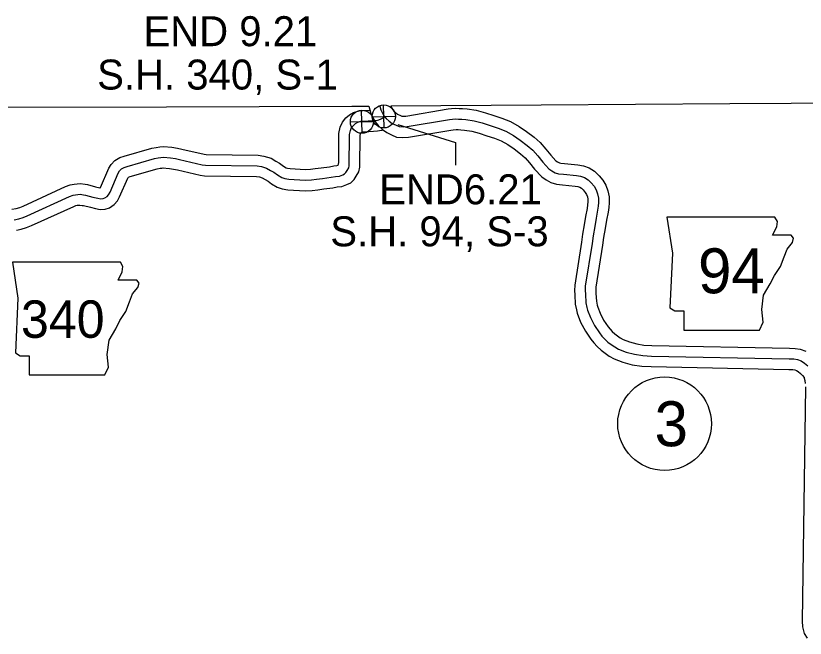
# Model space of a CAD drawing. Extents: x 31699 to 244310, y -8841 to 11474.
# Drawn here: x 131790 to 132532, y 2312 to 2897 of the extents above; entities that cross this region are included whole.
import ezdxf

# ---------------------------------------------------------------- set-up
doc = ezdxf.new("R2010")
doc.units = 0
for name, color, linetype in [('B_Logo', 7, 'Continuous'), ('G-ANNO-TEXT', 7, 'Continuous'), ('Level 21', 7, 'Continuous'), ('Level 55', 7, 'Continuous'), ('R_Annotation', 7, 'Continuous'), ('R_Border Notes', 7, 'Continuous'), ('R_XS_EARTHWORK_STAGE2', 7, 'Continuous'), ('S_WALL_ANNOT', 7, 'Continuous')]:
    doc.layers.add(name, color=color, linetype=linetype)

msp = doc.modelspace()

# ---------------------------------------------------------------- linework, layer by layer
at = {"layer": 'B_Logo'}
for points in [[(132132.2, 2812.02), (132133.11, 2808.5), (132134.48, 2805.45), (132135.98, 2802.8), (132137.87, 2800.49), (132140.77, 2797.79), (132143.65, 2795.82), (132147.27, 2793.99), (132150.22, 2792.76), (132153.88, 2792.4), (132157.8, 2792.72), (132197.58, 2799.45), (132200.3, 2799.69), (132203.43, 2799.92), (132206.09, 2799.89), (132209.02, 2799.72), (132212.82, 2799.37), (132220.55, 2798.26), (132228.3, 2796.15), (132235.85, 2793.63), (132243.2, 2791.18), (132250.43, 2788.34), (132257.66, 2784.42), (132264.04, 2780.02), (132270.56, 2775.03), (132275.68, 2770.56), (132280.4, 2765.21), (132285.07, 2759.33), (132290.81, 2753.06), (132293.56, 2751.16), (132296.78, 2749.4), (132299.98, 2748.37), (132304.65, 2747.95), (132316.78, 2746.76), (132320.71, 2746.14), (132324.25, 2744.78), (132327.67, 2742.82), (132330.57, 2739.86), (132333.28, 2736.62), (132335.25, 2733.24), (132336.63, 2729.59), (132337.54, 2725.6), (132337.53, 2721.53), (132337.18, 2717.99), (132336.56, 2714.05), (132335.26, 2706.63), (132333.9, 2698.68), (132332.35, 2690.06), (132331.37, 2682.78), (132325.1, 2642.62), (132324.95, 2638.68), (132325.13, 2635.15), (132325.64, 2627.15), (132326.56, 2622.69), (132327.12, 2620.17), (132329.81, 2613.13), (132333.7, 2605.64), (132338.44, 2598.82), (132340.68, 2595.78), (132343.38, 2593.01), (132346.34, 2590.18), (132349.43, 2587.81), (132352.79, 2585.59), (132356.34, 2583.63), (132363.57, 2580.78), (132371.31, 2578.67), (132379.11, 2577.43), (132387.3, 2577.05), (132516.57, 2574.5), (132521.1, 2574.29), (132524.43, 2573.66), (132527.91, 2572.5), (132531.06, 2570.41), (132534.09, 2567.91)], [(131928.72, 2763.88), (131935.58, 2763.43), (131940.18, 2762.62), (131944.05, 2761.8), (131965.14, 2756.91), (131968.21, 2756.41), (132016.93, 2755.78), (132021.07, 2755.23), (132025.74, 2753.82), (132029.5, 2751.53), (132032.58, 2749.83), (132036.01, 2747.34), (132039.9, 2744.91), (132042.84, 2743.95), (132046.64, 2743.26), (132062.02, 2742.51), (132067.74, 2742.77), (132072.53, 2743.3), (132078.31, 2744.1), (132086.41, 2745.13), (132090.46, 2745.91), (132094.05, 2746.28), (132097.29, 2747.52), (132098.95, 2748.27), (132100.13, 2749.49), (132101.44, 2751.44), (132102.8, 2753.85), (132103.24, 2755.86), (132103.4, 2758.8), (132103.51, 2781.47), (132103.66, 2785.21), (132104.41, 2789.16), (132105.58, 2791.77), (132107.21, 2793.86), (132109.32, 2795.55), (132111.43, 2796.91), (132114.35, 2797.74), (132117.01, 2797.84), (132125.26, 2798.34), (132128.65, 2798.64), (132131.04, 2799.01), (132133.29, 2799.9), (132136.76, 2801.84)], [(131788.66, 2705.21), (131792.91, 2706.13), (131796.95, 2707.25), (131800.93, 2708.83), (131840.69, 2727.03), (131843.87, 2728.21), (131846.32, 2728.63), (131850.44, 2729.08), (131853.78, 2728.59), (131855.58, 2728.34), (131862.59, 2726.56), (131867.06, 2725.48), (131869.93, 2724.98), (131872.06, 2725.13), (131873.85, 2725.69), (131875.89, 2726.98), (131877.33, 2728.73), (131878.7, 2731.15), (131886.32, 2749.05), (131887.63, 2751.13), (131889.33, 2752.95), (131891.91, 2754.38), (131894.69, 2755.28), (131920.42, 2762.65), (131923.74, 2763.36), (131926.39, 2763.79), (131928.72, 2763.88)]]:
    msp.add_lwpolyline(points, dxfattribs=at)
at = {"layer": 'G-ANNO-TEXT'}
for points in [[(132401.79, 2707.53), (132406.86, 2673.7), (132404.61, 2622.38), (132409.12, 2619.56), (132417.58, 2619.56), (132417.58, 2601.51), (132488.63, 2601.51), (132492.02, 2608.84), (132490.89, 2620.69), (132492.58, 2634.22), (132498.79, 2644.93), (132502.73, 2652.83), (132508.37, 2661.29), (132511.76, 2670.31), (132514.58, 2677.64), (132519.65, 2683.85), (132520.78, 2687.79), (132518.52, 2690.61), (132501.04, 2690.61), (132504.99, 2698.51), (132505.55, 2703.58), (132503.21, 2707.48)], [(131786.97, 2665.27), (131792.05, 2631.43), (131789.79, 2580.11), (131794.31, 2577.29), (131802.76, 2577.29), (131802.76, 2559.25), (131873.82, 2559.25), (131877.2, 2566.58), (131876.08, 2578.42), (131877.77, 2591.95), (131883.97, 2602.67), (131887.92, 2610.56), (131893.56, 2619.02), (131896.94, 2628.05), (131899.76, 2635.38), (131904.84, 2641.58), (131905.96, 2645.53), (131903.71, 2648.35), (131886.23, 2648.35), (131890.17, 2656.24), (131890.74, 2661.32), (131888.4, 2665.22)]]:
    msp.add_lwpolyline(points, close=True, dxfattribs=at)
at = {"layer": 'Level 21'}
for p, q in [((132136.05, 2791.46), (132135.55, 2813.16)), ((132115.49, 2786.49), (132114.99, 2808.18)), ((132104.39, 2797.09), (132126.09, 2797.59)), ((132124.95, 2802.06), (132146.65, 2802.56))]:
    msp.add_line(p, q, dxfattribs=at)
for centre in [(132135.8, 2802.31), (132115.24, 2797.34)]:
    msp.add_circle(centre, 10.85, dxfattribs=at)
at = {"layer": 'Level 55'}
for points in [[(132121.85, 2812.1), (132123.64, 2805.18), (132125.55, 2800.93), (132127.7, 2797.13), (132130.56, 2793.63), (132134.51, 2789.95), (132138.57, 2787.19), (132143.08, 2784.91), (132147.74, 2782.95), (132153.79, 2782.37), (132159.04, 2782.78), (132198.84, 2789.52), (132201.1, 2789.72), (132203.74, 2789.92), (132205.74, 2789.89), (132208.27, 2789.75), (132211.64, 2789.43), (132218.52, 2788.44), (132225.4, 2786.57), (132232.69, 2784.14), (132239.78, 2781.78), (132246.2, 2779.25), (132252.43, 2775.88), (132258.16, 2771.93), (132264.22, 2767.29), (132268.61, 2763.45), (132272.74, 2758.79), (132277.46, 2752.84), (132284.19, 2745.48), (132288.3, 2742.64), (132292.81, 2740.17), (132297.99, 2738.5), (132303.72, 2738), (132315.51, 2736.84), (132318.11, 2736.43), (132319.95, 2735.72), (132321.49, 2734.84), (132323.15, 2733.15), (132325.06, 2730.85), (132326.19, 2728.92), (132327.03, 2726.69), (132327.54, 2724.48), (132327.53, 2722.05), (132327.25, 2719.26), (132326.7, 2715.68), (132325.41, 2708.34), (132324.05, 2700.41), (132322.46, 2691.6), (132321.48, 2684.21), (132315.13, 2643.58), (132314.95, 2638.62), (132315.15, 2634.58), (132315.7, 2625.82), (132316.78, 2620.59), (132317.52, 2617.28), (132320.67, 2609.03), (132325.12, 2600.45), (132330.31, 2593), (132333.03, 2589.3), (132336.34, 2585.91), (132339.83, 2582.57), (132343.62, 2579.67), (132347.6, 2577.03), (132352.07, 2574.56), (132360.41, 2571.27), (132369.21, 2568.88), (132378.1, 2567.46), (132386.98, 2567.06), (132516.24, 2564.51), (132519.93, 2564.33), (132521.91, 2563.96), (132523.48, 2563.44), (132525.1, 2562.36), (132527.19, 2560.64), (132528.96, 2558.71), (132530.52, 2556.87), (132530.76, 2556.31), (132531.33, 2554.08), (132531.72, 2551.2)], [(132142.38, 2812.26), (132143.41, 2809.97), (132144.26, 2808.47), (132145.18, 2807.34), (132147.03, 2805.62), (132148.74, 2804.45), (132151.46, 2803.08), (132152.69, 2802.57), (132153.97, 2802.44), (132156.57, 2802.65), (132196.32, 2809.38), (132199.5, 2809.65), (132203.12, 2809.93), (132206.44, 2809.88), (132209.77, 2809.69), (132213.99, 2809.3), (132222.58, 2808.07), (132231.19, 2805.72), (132239.01, 2803.12), (132246.62, 2800.59), (132254.66, 2797.42), (132262.89, 2792.96), (132269.92, 2788.12), (132276.9, 2782.77), (132282.74, 2777.66), (132288.07, 2771.64), (132292.68, 2765.82), (132297.42, 2760.65), (132298.82, 2759.68), (132300.74, 2758.63), (132301.98, 2758.23), (132305.58, 2757.91), (132318.04, 2756.69), (132323.31, 2755.86), (132328.56, 2753.84), (132333.85, 2750.81), (132338, 2746.57), (132341.49, 2742.39), (132344.31, 2737.56), (132346.22, 2732.49), (132347.55, 2726.71), (132347.53, 2721.01), (132347.1, 2716.72), (132346.43, 2712.41), (132345.11, 2704.92), (132343.75, 2696.95), (132342.23, 2688.51), (132341.27, 2681.34), (132335.07, 2641.65), (132334.96, 2638.74), (132335.12, 2635.71), (132335.57, 2628.48), (132336.33, 2624.8), (132336.72, 2623.05), (132338.95, 2617.23), (132342.27, 2610.82), (132346.58, 2604.64), (132348.33, 2602.26), (132350.42, 2600.12), (132352.85, 2597.79), (132355.24, 2595.96), (132357.98, 2594.14), (132360.61, 2592.69), (132366.72, 2590.28), (132373.42, 2588.46), (132380.13, 2587.39), (132387.63, 2587.05), (132516.9, 2584.5), (132522.26, 2584.25), (132526.95, 2583.36), (132532.34, 2581.57)], [(132531.93, 2547.95), (132528.84, 2327.77), (132529.09, 2322.3), (132530.8, 2316.34), (132533.46, 2311.74)]]:
    msp.add_lwpolyline(points, dxfattribs=at)
at = {"layer": 'R_Annotation'}
for points in [[(131458.63, 2811.06), (131599.64, 2811.17), (131776.52, 2810.92), (131931.7, 2811.27), (132105.91, 2811.98), (132121.85, 2812.1)], [(132142.38, 2812.26), (132283.58, 2813.33), (132460.84, 2814.35), (132633.32, 2815.31), (132682.83, 2815.49)]]:
    msp.add_lwpolyline(points, dxfattribs=at)
at = {"layer": 'R_Border Notes'}
msp.add_circle((132399.55, 2513.36), 44, dxfattribs=at)
at = {"layer": 'R_XS_EARTHWORK_STAGE2'}
for points in [[(131928.85, 2773.9), (131936.78, 2773.37), (131942.09, 2772.43), (131946.22, 2771.56), (131967.08, 2766.72), (131969.08, 2766.4), (132017.66, 2765.77), (132023.19, 2765.04), (132029.86, 2763.02), (132034.52, 2760.18), (132037.96, 2758.28), (132041.6, 2755.63), (132044.16, 2754.04), (132045.3, 2753.66), (132047.78, 2753.21), (132062.03, 2752.52), (132066.96, 2752.75), (132071.3, 2753.22), (132076.99, 2754.01), (132084.83, 2755.01), (132088.99, 2755.81), (132091.71, 2756.09), (132092.8, 2756.51), (132092.92, 2756.69), (132093.31, 2757.39), (132093.41, 2759.1), (132093.51, 2781.7), (132093.7, 2786.35), (132094.8, 2792.16), (132096.94, 2796.97), (132100.05, 2800.93), (132103.47, 2803.68), (132107.26, 2806.12), (132112.77, 2807.69), (132116.52, 2807.83), (132122.79, 2808.21)], [(131928.06, 2753.9), (131934.38, 2753.49), (131938.27, 2752.8), (131941.89, 2752.03), (131963.21, 2747.09), (131967.34, 2746.42), (132016.2, 2745.79), (132018.94, 2745.42), (132021.63, 2744.61), (132024.48, 2742.87), (132027.21, 2741.37), (132030.41, 2739.04), (132035.63, 2735.79), (132040.37, 2734.23), (132045.5, 2733.3), (132062.01, 2732.49), (132068.52, 2732.8), (132073.76, 2733.37), (132079.62, 2734.18), (132087.99, 2735.25), (132091.93, 2736.01), (132096.39, 2736.47), (132101.15, 2738.29), (132104.8, 2739.95), (132107.93, 2743.17), (132109.96, 2746.19), (132112.25, 2750.24), (132113.18, 2754.51), (132113.4, 2758.5), (132113.51, 2781.25), (132113.63, 2784.07), (132114.02, 2786.15), (132114.21, 2786.57), (132114.37, 2786.78), (132115.17, 2787.42), (132115.6, 2787.7), (132115.93, 2787.79), (132117.49, 2787.85), (132126.01, 2788.36), (132129.84, 2788.71), (132133.66, 2789.29), (132134.32, 2789.55)], [(131786.55, 2714.99), (131790.52, 2715.85), (131793.77, 2716.74), (131796.99, 2718.02), (131836.87, 2736.29), (131841.26, 2737.9), (131844.92, 2738.54), (131850.64, 2739.16), (131855.19, 2738.49), (131857.49, 2738.17), (131865, 2736.26), (131869.1, 2735.27), (131869.5, 2735.2), (131869.72, 2735.58), (131877.43, 2753.69), (131879.67, 2757.26), (131883.11, 2760.93), (131887.91, 2763.6), (131891.78, 2764.85), (131918, 2772.36), (131921.89, 2773.19), (131925.39, 2773.76), (131928.85, 2773.9)], [(131790.77, 2695.44), (131795.3, 2696.42), (131800.14, 2697.75), (131804.86, 2699.63), (131844.5, 2717.78), (131846.48, 2718.51), (131847.73, 2718.73), (131850.25, 2719), (131852.37, 2718.69), (131853.66, 2718.51), (131860.18, 2716.85), (131865.02, 2715.68), (131869.43, 2714.91), (131873.93, 2715.25), (131878.07, 2716.53), (131882.59, 2719.38), (131885.61, 2723.05), (131887.68, 2726.72), (131895.21, 2744.4), (131895.57, 2744.98), (131895.91, 2745.16), (131897.61, 2745.71), (131922.84, 2752.94), (131925.58, 2753.53), (131927.4, 2753.82), (131929.12, 2753.89)]]:
    msp.add_lwpolyline(points, dxfattribs=at)
at = {"layer": 'S_WALL_ANNOT'}
msp.add_lwpolyline([(132149.01, 2794.57), (132203.07, 2777.72), (132203.07, 2756.43)], dxfattribs=at)

# ---------------------------------------------------------------- texts
at = {"layer": 'G-ANNO-TEXT'}
for s, height, p in [('94', 42.24, (132430.93, 2636.05)), ('340', 35.2, (131794.97, 2594.15))]:
    msp.add_text(s, height=height, dxfattribs=at).set_placement(p)
at = {"layer": 'R_Border Notes'}
msp.add_text('3', height=42.24, dxfattribs=at).set_placement((132390.1, 2492.24))
at = {"layer": 'S_WALL_ANNOT'}
for s, height, p in [('END 9.21', 28.16, (131910.07, 2868.36)), ('S.H. 340, S-1', 28.1599, (131866.54, 2827.59)), ('END6.21', 28.16, (132131.45, 2719.71)), ('S.H. 94, S-3', 28.1599, (132085.55, 2680.21))]:
    msp.add_text(s, height=height, dxfattribs=at).set_placement(p)

doc.saveas('drawing.dxf')
